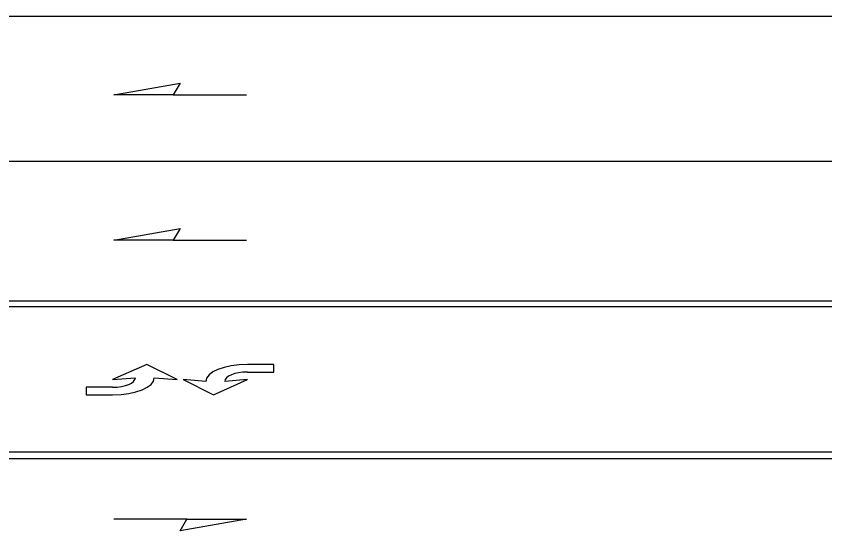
# Model space of a CAD drawing. Extents: x 99958 to 100176, y 99935 to 100011.
# Drawn here: x 100107.565 to 100110.234, y 99975.496 to 99977.196 of the extents above; entities that cross this region are included whole.
import ezdxf

# ---------------------------------------------------------------- set-up
doc = ezdxf.new("R2010")
doc.units = 0
for name, color, linetype in [('RD_MK_LineEdgeWhite', 7, 'Continuous'), ('RD_MK_LineLane', 7, 'Continuous'), ('RD_MK_LineTwoWayLtTurn', 7, 'Continuous'), ('TR_WZ_WorkZoneDetails', 7, 'Continuous')]:
    doc.layers.add(name, color=color, linetype=linetype)

msp = doc.modelspace()

# ---------------------------------------------------------------- linework, layer by layer
at = {"layer": 'RD_MK_LineEdgeWhite'}
msp.add_line((100101.7266, 99977.1957), (100114.8933, 99977.1957), dxfattribs=at)
at = {"layer": 'RD_MK_LineLane'}
msp.add_lwpolyline([(100114.8933, 99976.7157), (100101.7266, 99976.7157)], dxfattribs=at)
at = {"layer": 'RD_MK_LineTwoWayLtTurn'}
for p, q in [((100101.7266, 99976.2557), (100114.914, 99976.2557)), ((100101.7266, 99975.7357), (100114.8933, 99975.7357))]:
    msp.add_line(p, q, dxfattribs=at)
for points in [[(100114.8933, 99976.2357), (100101.7266, 99976.2357)], [(100114.8933, 99975.7557), (100101.7266, 99975.7557)]]:
    msp.add_lwpolyline(points, dxfattribs=at)
at = {"layer": 'TR_WZ_WorkZoneDetails'}
for p, q in [((100108.0833, 99976.9364), (100108.3244, 99976.9364)), ((100108.0833, 99976.4564), (100108.3244, 99976.4564)), ((100108.1278, 99975.535), (100107.8867, 99975.535))]:
    msp.add_line(p, q, dxfattribs=at)
for points in [[(100107.8867, 99976.9364), (100108.1056, 99976.975), (100108.0833, 99976.9364)], [(100107.8867, 99976.4564), (100108.1056, 99976.495), (100108.0833, 99976.4564)], [(100108.3244, 99975.535), (100108.1056, 99975.4964), (100108.1278, 99975.535)]]:
    msp.add_lwpolyline(points, close=True, dxfattribs=at)
for points in [[(100108.0206, 99976.0019), (100108.0956, 99975.9957), (100107.9956, 99976.0457), (100107.8831, 99975.9957), (100107.9581, 99976.0019)], [(100108.3281, 99976.0207), (100108.4156, 99976.0207), (100108.4156, 99976.0457), (100108.328, 99976.0457)], [(100107.8831, 99975.9707), (100107.7956, 99975.9707), (100107.7956, 99975.9457), (100107.8831, 99975.9457)], [(100108.1906, 99975.9895), (100108.1156, 99975.9957), (100108.2156, 99975.9457), (100108.3281, 99975.9957), (100108.2531, 99975.9895)]]:
    msp.add_lwpolyline(points, dxfattribs=at)
for centre, major_axis, ratio, start_param in [((100108.3281, 99975.9895), (-0.1375, 0), 0.40879, 4.712524), ((100107.8831, 99976.0019), (0.075, 0), 0.41611, 4.712518), ((100107.8831, 99976.0019), (0.1375, 0), 0.40879, 4.712524), ((100108.3281, 99975.9895), (-0.075, 0), 0.41611, 4.712518)]:
    msp.add_ellipse(centre, major_axis=major_axis, ratio=ratio, start_param=start_param, end_param=6.283185, dxfattribs=at)

doc.saveas('drawing.dxf')
